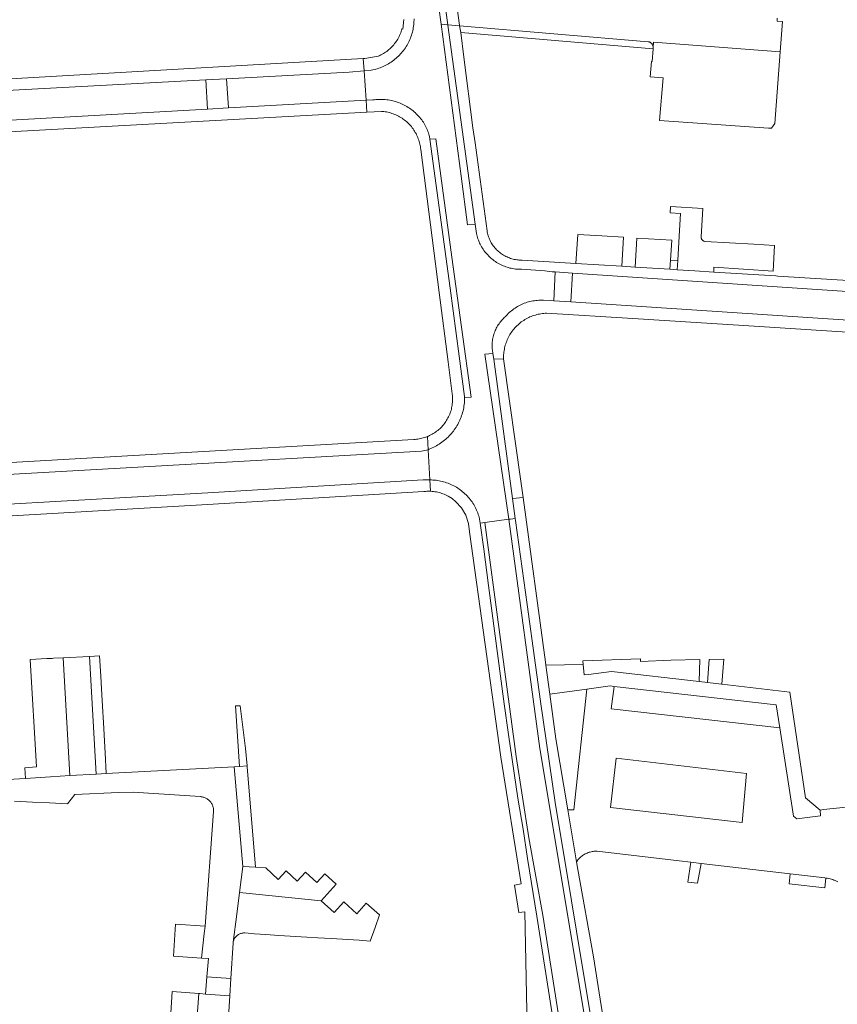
# Model space of a CAD drawing. Extents: x 146402 to 164798, y 455483 to 464134.
# Tile 367 of 575: x 157602 to 157742, y 461044 to 461213. Entities that reach past the tile are written whole.
import ezdxf

# ---------------------------------------------------------------- set-up
doc = ezdxf.new("R2010")
doc.units = 0
doc.header["$LTSCALE"] = 0.2
for name, color, linetype, lineweight in [('B-XX-VH-VERHARDING_ASFALT-GV', 252, 'CONTINUOUS', 18), ('B-XX-VH-VERHARDING_BETONSTRAATSTEEN-GV', 252, 'CONTINUOUS', 18), ('B-XX-VH-VERHARDING_STRAATBAKSTEEN-GV', 252, 'CONTINUOUS', 18), ('B-XX-VH-VERHARDING_TEGEL-GV', 252, 'CONTINUOUS', 18)]:
    doc.layers.add(name, color=color, linetype=linetype, lineweight=lineweight)

msp = doc.modelspace()

# ---------------------------------------------------------------- linework, layer by layer
at = {"layer": 'B-XX-VH-VERHARDING_ASFALT-GV'}
msp.add_lwpolyline([(157669.323, 461213.182), (157669.322, 461213.006), (157669.313, 461212.739), (157669.296, 461212.472), (157669.272, 461212.206), (157669.239, 461211.94), (157669.198, 461211.676), (157669.15, 461211.413), (157669.094, 461211.152), (157669.03, 461210.892), (157668.958, 461210.635), (157668.878, 461210.38), (157668.791, 461210.127), (157668.697, 461209.877), (157668.595, 461209.63), (157668.485, 461209.386), (157668.369, 461209.145), (157668.245, 461208.908), (157668.114, 461208.675), (157667.976, 461208.446), (157667.832, 461208.221), (157667.68, 461208.001), (157667.523, 461207.785), (157667.359, 461207.574), (157667.188, 461207.368), (157667.012, 461207.167), (157666.829, 461206.971), (157666.641, 461206.781), (157666.448, 461206.597), (157666.248, 461206.419), (157666.044, 461206.247), (157665.834, 461206.08), (157665.62, 461205.921), (157665.401, 461205.767), (157665.177, 461205.621), (157664.95, 461205.481), (157664.718, 461205.348), (157664.482, 461205.222), (157664.243, 461205.103), (157664, 461204.991), (157663.754, 461204.887), (157663.504, 461204.79), (157663.253, 461204.7), (157662.998, 461204.618), (157662.741, 461204.544), (157662.482, 461204.478), (157662.221, 461204.419), (157661.959, 461204.368), (157660.746, 461204.242), (157661.093, 461199.224), (157662.26, 461199.26), (157662.521, 461199.298), (157662.782, 461199.327), (157663.045, 461199.349), (157663.308, 461199.363), (157663.571, 461199.368), (157663.834, 461199.366), (157664.097, 461199.356), (157664.36, 461199.337), (157664.622, 461199.311), (157664.883, 461199.277), (157665.142, 461199.235), (157665.401, 461199.185), (157665.658, 461199.127), (157665.913, 461199.061), (157666.166, 461198.988), (157666.416, 461198.907), (157666.664, 461198.819), (157666.909, 461198.723), (157667.151, 461198.619), (157667.39, 461198.508), (157667.626, 461198.391), (157667.857, 461198.265), (157668.085, 461198.133), (157668.309, 461197.995), (157668.528, 461197.849), (157668.743, 461197.697), (157668.953, 461197.538), (157669.158, 461197.373), (157669.358, 461197.202), (157669.553, 461197.025), (157669.641, 461196.941), (157669.823, 461196.769), (157669.999, 461196.592), (157670.17, 461196.409), (157670.334, 461196.221), (157670.493, 461196.027), (157670.645, 461195.829), (157670.791, 461195.626), (157670.93, 461195.418), (157671.062, 461195.206), (157671.188, 461194.99), (157671.307, 461194.77), (157671.418, 461194.546), (157671.523, 461194.319), (157671.62, 461194.089), (157671.709, 461193.855), (157671.791, 461193.619), (157671.866, 461193.38), (157671.932, 461193.139), (157671.968, 461192.997), (157672.033, 461192.518), (157673.063, 461192.589), (157675.825, 461172.221), (157679.16, 461148.181), (157678.017, 461148.102), (157678.017, 461148.003), (157678.01, 461147.727), (157677.995, 461147.451), (157677.972, 461147.176), (157677.94, 461146.901), (157677.902, 461146.628), (157677.854, 461146.355), (157677.8, 461146.084), (157677.737, 461145.815), (157677.667, 461145.548), (157677.589, 461145.283), (157677.503, 461145.021), (157677.41, 461144.761), (157677.309, 461144.503), (157677.201, 461144.249), (157677.085, 461143.998), (157676.963, 461143.751), (157676.833, 461143.507), (157676.696, 461143.267), (157676.552, 461143.031), (157676.402, 461142.799), (157676.245, 461142.572), (157676.081, 461142.35), (157675.911, 461142.132), (157675.735, 461141.919), (157675.553, 461141.712), (157675.364, 461141.509), (157675.17, 461141.313), (157674.971, 461141.122), (157674.766, 461140.937), (157674.555, 461140.758), (157674.34, 461140.585), (157674.12, 461140.418), (157673.894, 461140.258), (157673.665, 461140.104), (157673.431, 461139.958), (157673.193, 461139.818), (157672.95, 461139.685), (157672.705, 461139.559), (157672.455, 461139.44), (157672.203, 461139.328), (157671.947, 461139.224), (157671.734, 461139.144), (157672.049, 461133.952), (157672.315, 461133.948), (157672.58, 461133.936), (157672.845, 461133.916), (157673.109, 461133.888), (157673.372, 461133.852), (157673.633, 461133.808), (157673.894, 461133.756), (157674.152, 461133.696), (157674.409, 461133.629), (157674.664, 461133.554), (157674.916, 461133.471), (157675.166, 461133.381), (157675.413, 461133.283), (157675.657, 461133.178), (157675.897, 461133.065), (157676.134, 461132.946), (157676.367, 461132.819), (157676.597, 461132.685), (157676.822, 461132.545), (157677.043, 461132.398), (157677.26, 461132.244), (157677.471, 461132.083), (157677.678, 461131.917), (157677.879, 461131.744), (157678.076, 461131.565), (157678.267, 461131.381), (157678.452, 461131.19), (157678.631, 461130.995), (157678.804, 461130.793), (157678.972, 461130.587), (157679.133, 461130.376), (157679.287, 461130.16), (157679.435, 461129.94), (157679.576, 461129.715), (157679.711, 461129.486), (157679.838, 461129.253), (157679.959, 461129.016), (157680.072, 461128.776), (157680.178, 461128.533), (157680.276, 461128.286), (157680.367, 461128.037), (157680.451, 461127.785), (157680.515, 461127.572), (157680.671, 461126.526), (157681.488, 461126.636), (157685.61, 461127.19), (157681.495, 461155.542), (157682.873, 461155.692), (157682.797, 461156.254), (157682.773, 461156.481), (157682.757, 461156.71), (157682.749, 461156.938), (157682.749, 461157.167), (157682.757, 461157.395), (157682.773, 461157.624), (157682.797, 461157.851), (157682.829, 461158.078), (157682.869, 461158.303), (157682.916, 461158.526), (157682.972, 461158.748), (157683.035, 461158.968), (157683.106, 461159.185), (157683.184, 461159.4), (157683.27, 461159.612), (157683.363, 461159.821), (157683.463, 461160.027), (157683.571, 461160.229), (157683.685, 461160.427), (157683.807, 461160.62), (157683.935, 461160.81), (157684.07, 461160.995), (157684.211, 461161.175), (157684.358, 461161.35), (157684.511, 461161.519), (157684.67, 461161.684), (157684.835, 461161.842), (157684.98, 461161.973), (157685.148, 461162.165), (157685.322, 461162.352), (157685.501, 461162.533), (157685.686, 461162.708), (157685.877, 461162.878), (157686.073, 461163.041), (157686.273, 461163.198), (157686.479, 461163.349), (157686.689, 461163.494), (157686.904, 461163.631), (157687.123, 461163.762), (157687.346, 461163.886), (157687.573, 461164.003), (157687.803, 461164.113), (157688.036, 461164.215), (157688.273, 461164.31), (157688.513, 461164.398), (157688.755, 461164.478), (157688.999, 461164.55), (157689.246, 461164.615), (157689.495, 461164.672), (157689.745, 461164.721), (157689.997, 461164.762), (157690.249, 461164.796), (157690.503, 461164.821), (157690.758, 461164.839), (157691.012, 461164.848), (157691.267, 461164.849), (157691.523, 461164.843), (157691.583, 461164.84), (157692.731, 461164.801), (157693.341, 461164.761), (157693.584, 461169.697), (157693.067, 461169.731), (157691.82, 461169.892), (157687.813, 461170.154), (157687.773, 461170.153), (157687.524, 461170.153), (157687.275, 461170.161), (157687.026, 461170.178), (157686.778, 461170.202), (157686.53, 461170.234), (157686.284, 461170.274), (157686.04, 461170.322), (157685.797, 461170.377), (157685.556, 461170.441), (157685.317, 461170.512), (157685.08, 461170.591), (157684.846, 461170.677), (157684.615, 461170.771), (157684.387, 461170.872), (157684.163, 461170.98), (157683.942, 461171.096), (157683.725, 461171.218), (157683.512, 461171.348), (157683.303, 461171.484), (157683.098, 461171.627), (157682.899, 461171.776), (157682.704, 461171.932), (157682.514, 461172.094), (157682.33, 461172.262), (157682.151, 461172.435), (157681.978, 461172.615), (157681.81, 461172.799), (157681.649, 461172.989), (157681.494, 461173.184), (157681.345, 461173.385), (157681.203, 461173.589), (157681.067, 461173.798), (157680.938, 461174.012), (157680.816, 461174.229), (157680.701, 461174.45), (157680.593, 461174.675), (157680.492, 461174.903), (157680.399, 461175.135), (157680.314, 461175.369), (157680.235, 461175.605), (157680.165, 461175.845), (157680.102, 461176.086), (157680.047, 461176.329), (157679.828, 461177.934), (157678.532, 461177.776), (157677.442, 461186.178), (157673.966, 461212.299), (157673.198, 461218.071)], dxfattribs=at)
for points in [[(157674.361, 461217.913), (157673.198, 461218.071), (157673.966, 461212.299), (157675.144, 461212.18), (157674.405, 461217.588)], [(157675.144, 461212.18), (157673.966, 461212.299), (157677.442, 461186.178), (157678.532, 461177.776), (157679.828, 461177.934), (157675.152, 461212.125)], [(157675.825, 461172.221), (157673.063, 461192.589), (157672.033, 461192.518), (157675.522, 461166.916), (157677.106, 461155.221), (157678.016, 461148.279), (157678.017, 461148.102), (157679.16, 461148.181)], [(157683.008, 461154.699), (157682.873, 461155.692), (157681.495, 461155.542), (157685.61, 461127.19), (157685.9, 461127.229), (157686.73, 461127.34), (157686.266, 461130.754)], [(157681.602, 461125.751), (157681.488, 461126.636), (157680.671, 461126.526), (157681.302, 461122.055), (157682.141, 461115.801), (157684.8, 461095.471), (157685.548, 461090.205), (157687.187, 461079.275), (157688.064, 461073.926), (157688.845, 461068.892), (157690.448, 461058.963), (157693.362, 461040.374), (157694.353, 461040.506), (157691.434, 461059.13), (157689.023, 461072.41), (157686.892, 461086.4)], [(157690.928, 461087.761), (157685.61, 461127.19), (157681.488, 461126.636), (157681.602, 461125.751), (157686.892, 461086.4), (157689.023, 461072.41), (157691.434, 461059.13), (157694.353, 461040.506), (157698.714, 461041.086)], [(157686.773, 461127.003), (157686.73, 461127.34), (157685.9, 461127.229), (157685.61, 461127.19), (157690.928, 461087.761), (157698.714, 461041.086), (157698.989, 461041.122), (157699.778, 461041.227), (157697.22, 461056.413), (157696.406, 461061.596), (157693.595, 461078.506), (157691.083, 461095.891), (157690.19, 461102.109), (157688.789, 461112.51)]]:
    msp.add_lwpolyline(points, close=True, dxfattribs=at)
at = {"layer": 'B-XX-VH-VERHARDING_BETONSTRAATSTEEN-GV'}
msp.add_lwpolyline([(157676.393, 461217.636), (157677.133, 461212.136), (157677.16, 461211.978), (157709.539, 461209.269), (157709.627, 461209.256), (157709.714, 461209.236), (157709.798, 461209.207), (157709.88, 461209.172), (157709.957, 461209.129), (157710.031, 461209.079), (157710.1, 461209.023), (157710.164, 461208.961), (157710.222, 461208.893), (157710.273, 461208.821), (157710.318, 461208.744), (157710.356, 461208.663), (157710.386, 461208.579), (157710.409, 461208.493), (157710.424, 461208.406), (157710.43, 461208.34), (157710.502, 461209.188), (157732.239, 461207.549), (157732.633, 461212.761), (157731.708, 461212.818), (157731.738, 461213.314)], dxfattribs=at)
for points in [[(157732.239, 461207.549), (157710.502, 461209.188), (157710.43, 461208.34), (157710.404, 461208.034), (157710.219, 461205.86), (157710.16, 461205.864), (157709.881, 461203.265), (157712.113, 461203.045), (157711.503, 461195.712), (157730.239, 461194.427), (157730.773, 461194.39), (157731.311, 461195.229)], [(157661.093, 461199.224), (157660.746, 461204.242), (157658.201, 461204.056), (157637.105, 461202.922), (157637.446, 461197.901)], [(157637.446, 461197.901), (157637.105, 461202.922), (157633.56, 461202.731), (157633.824, 461197.698)], [(157718.948, 461180.624), (157713.389, 461180.947), (157713.325, 461179.843), (157715.142, 461179.737), (157714.899, 461175.831), (157714.639, 461171.651), (157714.541, 461170.083), (157717.586, 461169.893), (157720.828, 461169.691), (157720.87, 461170.515), (157731.014, 461169.851), (157731.294, 461174.238), (157727.734, 461174.46), (157719.366, 461174.946), (157719.353, 461174.947), (157719.276, 461174.957), (157719.201, 461174.975), (157719.128, 461175.001), (157719.058, 461175.034), (157718.992, 461175.074), (157718.93, 461175.12), (157718.873, 461175.173), (157718.822, 461175.232), (157718.777, 461175.295), (157718.74, 461175.363), (157718.709, 461175.434), (157718.686, 461175.508), (157718.67, 461175.583), (157718.663, 461175.661), (157718.663, 461175.738)], [(157701.61, 461175.899), (157697.457, 461176.158), (157697.146, 461171.166), (157705.01, 461170.676), (157705.321, 461175.668)], [(157713.606, 461175.152), (157707.618, 461175.525), (157707.307, 461170.533), (157713.295, 461170.16), (157713.393, 461171.728)], [(157714.639, 461171.651), (157713.393, 461171.728), (157713.295, 461170.16), (157714.541, 461170.083)], [(157696.565, 461169.499), (157693.584, 461169.697), (157693.341, 461164.761), (157696.253, 461164.568)], [(157731.555, 461095.265), (157703.708, 461098.458), (157703.174, 461094.612), (157732.172, 461091.342)], [(157726.447, 461083.502), (157704.078, 461086.13), (157703.11, 461077.656), (157725.74, 461075.052)], [(157640.639, 461084.656), (157640.628, 461084.792), (157639.32, 461084.69), (157638.42, 461084.62), (157639.87, 461067.52), (157642.07, 461067.4)], [(157633.4, 461057.27), (157628.321, 461057.611), (157627.99, 461052.08), (157632.794, 461051.755), (157633.26, 461055.994)], [(157637.853, 461048.252), (157633.734, 461048.553), (157633.491, 461045.579), (157637.668, 461045.266)], [(157632.344, 461045.664), (157627.78, 461045.99), (157627.1, 461035.76), (157631.58, 461035.45)]]:
    msp.add_lwpolyline(points, close=True, dxfattribs=at)
at = {"layer": 'B-XX-VH-VERHARDING_STRAATBAKSTEEN-GV'}
for points in [[(157633.824, 461197.698), (157633.56, 461202.731), (157553.327, 461198.417), (157553.524, 461195.813), (157553.72, 461193.217)], [(157672.049, 461133.952), (157671.734, 461139.144), (157670.619, 461138.896), (157573.024, 461133.419), (157573.197, 461130.944), (157573.38, 461128.304), (157633.887, 461131.753), (157670.884, 461133.95)], [(157610.18, 461083.15), (157609.04, 461103.37), (157607.345, 461103.293), (157607.109, 461103.282), (157606.206, 461103.231), (157603.37, 461103.07), (157604.42, 461084.61), (157602.43, 461084.49), (157602.54, 461082.63), (157606.858, 461082.924)], [(157614.71, 461083.36), (157613.56, 461103.59), (157609.04, 461103.37), (157610.18, 461083.15)], [(157615.47, 461100.21), (157615.24, 461103.69), (157613.56, 461103.59), (157614.71, 461083.36), (157616.4, 461083.47), (157616.24, 461087.05), (157616.126, 461089.035), (157616, 461091.24), (157615.72, 461096.03), (157615.601, 461098.025)], [(157703.11, 461077.656), (157704.078, 461086.13), (157726.447, 461083.502), (157725.74, 461075.052)], [(157642.07, 461067.4), (157639.87, 461067.52), (157639.313, 461063.04), (157653.36, 461061.59), (157655.938, 461064.474), (157654.01, 461066.27), (157652.61, 461064.76), (157650.67, 461066.52), (157649.24, 461064.96), (157647.37, 461066.75), (157645.96, 461065.25), (157643.866, 461067.277)], [(157653.36, 461061.59), (157639.313, 461063.04), (157638.848, 461059.303), (157638.249, 461054.483), (157638.262, 461054.555), (157638.291, 461054.676), (157638.328, 461054.794), (157638.372, 461054.909), (157638.423, 461055.022), (157638.482, 461055.131), (157638.547, 461055.236), (157638.619, 461055.336), (157638.698, 461055.431), (157638.782, 461055.522), (157638.872, 461055.606), (157638.968, 461055.685), (157639.068, 461055.757), (157639.173, 461055.823), (157639.282, 461055.882), (157639.394, 461055.933), (157639.51, 461055.978), (157639.628, 461056.014), (157639.748, 461056.043), (157639.87, 461056.064), (157639.993, 461056.078), (157640.116, 461056.083), (157640.24, 461056.08), (157641.92, 461055.91), (157643.871, 461055.798), (157646.1, 461055.67), (157650.92, 461055.38), (157652.811, 461055.258), (157655.09, 461055.11), (157659.9, 461054.82), (157661.81, 461054.692), (157662.625, 461057.035), (157663.371, 461059.179), (157661.12, 461061.19), (157659.51, 461059.39), (157657.231, 461061.42), (157655.6, 461059.59)], [(157632.515, 461045.652), (157632.344, 461045.664), (157631.58, 461035.45), (157631.53, 461034.86), (157634.477, 461034.668), (157637, 461034.5), (157637.668, 461045.266), (157633.491, 461045.579)]]:
    msp.add_lwpolyline(points, close=True, dxfattribs=at)
for points in [[(157755.8, 461165.563), (157696.565, 461169.499), (157696.253, 461164.568), (157750.858, 461160.955)], [(157748.047, 461078.167), (157739.693, 461077.279), (157739.095, 461077.215), (157739.169, 461076.198), (157735.113, 461075.684), (157734.564, 461076.133), (157732.172, 461091.342), (157703.174, 461094.612), (157703.708, 461098.458), (157703.007, 461098.538), (157699.033, 461098.005), (157696.791, 461077.219), (157695.755, 461077.267), (157697.254, 461068.326), (157697.286, 461068.374), (157697.389, 461068.52), (157697.499, 461068.661), (157697.615, 461068.797), (157697.736, 461068.927), (157697.864, 461069.052), (157697.997, 461069.172), (157698.135, 461069.285), (157698.278, 461069.391), (157698.426, 461069.492), (157698.578, 461069.585), (157698.734, 461069.672), (157698.894, 461069.752), (157699.057, 461069.824), (157699.223, 461069.889), (157699.392, 461069.946), (157699.564, 461069.996), (157699.737, 461070.038), (157699.913, 461070.073), (157700.089, 461070.099), (157700.267, 461070.117), (157700.445, 461070.128), (157700.624, 461070.131), (157700.802, 461070.125), (157714.892, 461068.478), (157716.917, 461068.241), (157718.664, 461068.037), (157733.983, 461066.246), (157739.897, 461065.555), (157740.11, 461065.526), (157740.117, 461065.525), (157740.346, 461065.487), (157740.58, 461065.44), (157740.812, 461065.385), (157741.042, 461065.322), (157741.27, 461065.252), (157741.496, 461065.174), (157741.718, 461065.088), (157741.938, 461064.995), (157742.155, 461064.895)], [(157600.67, 461078.72), (157603.737, 461078.568), (157606.683, 461078.422), (157609.75, 461078.27), (157611.05, 461079.87), (157618.55, 461080.24), (157621.06, 461080.26), (157632.58, 461079.51), (157632.608, 461079.508), (157632.747, 461079.495), (157632.884, 461079.474), (157633.02, 461079.446), (157633.155, 461079.409), (157633.286, 461079.365), (157633.416, 461079.313), (157633.542, 461079.254), (157633.664, 461079.188), (157633.782, 461079.114), (157633.896, 461079.034), (157634.006, 461078.948), (157634.11, 461078.856), (157634.208, 461078.758), (157634.301, 461078.654), (157634.388, 461078.545), (157634.468, 461078.431), (157634.542, 461078.313), (157634.609, 461078.191), (157634.668, 461078.065), (157634.72, 461077.936), (157634.765, 461077.804), (157634.802, 461077.67), (157634.832, 461077.534), (157634.853, 461077.397), (157634.867, 461077.258), (157634.872, 461077.119), (157634.87, 461076.98), (157633.4, 461057.27), (157633.26, 461055.994), (157632.794, 461051.755), (157633.989, 461051.672), (157633.734, 461048.553), (157637.853, 461048.252), (157637.854, 461048.261), (157638.23, 461054.33), (157638.242, 461054.433), (157638.249, 461054.483), (157638.848, 461059.303), (157639.313, 461063.04), (157639.87, 461067.52), (157638.42, 461084.62), (157616.4, 461083.47), (157614.71, 461083.36), (157610.18, 461083.15), (157606.858, 461082.924), (157602.54, 461082.63), (157582.32, 461081.47)]]:
    msp.add_lwpolyline(points, dxfattribs=at)
at = {"layer": 'B-XX-VH-VERHARDING_TEGEL-GV'}
for points in [[(157676.393, 461217.636), (157674.361, 461217.913), (157674.405, 461217.588), (157675.144, 461212.18), (157677.16, 461211.978), (157677.133, 461212.136)], [(157709.539, 461209.269), (157677.16, 461211.978), (157677.349, 461210.862), (157677.351, 461210.846), (157710.404, 461208.034), (157710.43, 461208.34), (157710.424, 461208.406), (157710.409, 461208.493), (157710.386, 461208.579), (157710.356, 461208.663), (157710.318, 461208.744), (157710.273, 461208.821), (157710.222, 461208.893), (157710.164, 461208.961), (157710.1, 461209.023), (157710.031, 461209.079), (157709.957, 461209.129), (157709.88, 461209.172), (157709.798, 461209.207), (157709.714, 461209.236), (157709.627, 461209.256)], [(157660.746, 461204.242), (157660.554, 461206.362), (157553.191, 461200.215), (157553.327, 461198.417), (157633.56, 461202.731), (157637.105, 461202.922), (157658.201, 461204.056)], [(157661.199, 461197.162), (157661.093, 461199.224), (157637.446, 461197.901), (157633.824, 461197.698), (157553.72, 461193.217), (157553.867, 461191.268)], [(157663.834, 461199.366), (157663.571, 461199.368), (157663.308, 461199.363), (157663.045, 461199.349), (157662.782, 461199.327), (157662.521, 461199.298), (157662.26, 461199.26), (157661.093, 461199.224), (157661.199, 461197.162), (157663.74, 461197.302), (157663.886, 461197.291), (157664.125, 461197.267), (157664.363, 461197.234), (157664.6, 461197.194), (157664.836, 461197.146), (157665.07, 461197.091), (157665.302, 461197.027), (157665.531, 461196.956), (157665.758, 461196.877), (157665.983, 461196.79), (157666.204, 461196.697), (157666.423, 461196.595), (157666.637, 461196.487), (157666.848, 461196.372), (157667.055, 461196.249), (157667.258, 461196.12), (157667.457, 461195.984), (157667.65, 461195.842), (157667.839, 461195.693), (157668.023, 461195.538), (157668.202, 461195.377), (157668.375, 461195.211), (157668.543, 461195.038), (157668.705, 461194.86), (157668.86, 461194.677), (157669.01, 461194.489), (157669.153, 461194.295), (157669.29, 461194.098), (157669.42, 461193.895), (157669.543, 461193.689), (157669.659, 461193.478), (157669.768, 461193.264), (157669.87, 461193.046), (157669.965, 461192.825), (157670.053, 461192.601), (157670.132, 461192.374), (157670.205, 461192.145), (157670.269, 461191.913), (157670.326, 461191.68), (157670.375, 461191.444), (157670.416, 461191.207), (157670.45, 461190.969), (157670.475, 461190.73), (157672.429, 461175.536), (157673.634, 461166.171), (157675.164, 461154.278), (157675.876, 461148.744), (157675.882, 461148.699), (157675.909, 461148.465), (157675.927, 461148.231), (157675.938, 461147.997), (157675.94, 461147.762), (157675.935, 461147.527), (157675.921, 461147.293), (157675.9, 461147.059), (157675.871, 461146.826), (157675.833, 461146.594), (157675.788, 461146.364), (157675.735, 461146.135), (157675.674, 461145.909), (157675.606, 461145.684), (157675.53, 461145.462), (157675.446, 461145.242), (157675.355, 461145.026), (157675.257, 461144.813), (157675.152, 461144.603), (157675.039, 461144.397), (157674.928, 461144.209), (157674.803, 461144.01), (157674.67, 461143.817), (157674.531, 461143.627), (157674.386, 461143.443), (157674.234, 461143.263), (157674.077, 461143.089), (157673.913, 461142.92), (157673.745, 461142.757), (157673.57, 461142.6), (157673.39, 461142.448), (157673.205, 461142.304), (157673.016, 461142.165), (157672.822, 461142.033), (157672.623, 461141.907), (157672.42, 461141.789), (157672.214, 461141.677), (157672.003, 461141.573), (157671.789, 461141.475), (157671.625, 461141.406), (157671.734, 461139.144), (157671.947, 461139.224), (157672.203, 461139.328), (157672.455, 461139.44), (157672.705, 461139.559), (157672.95, 461139.685), (157673.193, 461139.818), (157673.431, 461139.958), (157673.665, 461140.104), (157673.894, 461140.258), (157674.12, 461140.418), (157674.34, 461140.585), (157674.555, 461140.758), (157674.766, 461140.937), (157674.971, 461141.122), (157675.17, 461141.313), (157675.364, 461141.509), (157675.553, 461141.712), (157675.735, 461141.919), (157675.911, 461142.132), (157676.081, 461142.35), (157676.245, 461142.572), (157676.402, 461142.799), (157676.552, 461143.031), (157676.696, 461143.267), (157676.833, 461143.507), (157676.963, 461143.751), (157677.085, 461143.998), (157677.201, 461144.249), (157677.309, 461144.503), (157677.41, 461144.761), (157677.503, 461145.021), (157677.589, 461145.283), (157677.667, 461145.548), (157677.737, 461145.815), (157677.8, 461146.084), (157677.854, 461146.355), (157677.902, 461146.628), (157677.94, 461146.901), (157677.972, 461147.176), (157677.995, 461147.451), (157678.01, 461147.727), (157678.017, 461148.003), (157678.017, 461148.102), (157678.016, 461148.279), (157677.106, 461155.221), (157675.522, 461166.916), (157672.033, 461192.518), (157671.968, 461192.997), (157671.932, 461193.139), (157671.866, 461193.38), (157671.791, 461193.619), (157671.709, 461193.855), (157671.62, 461194.089), (157671.523, 461194.319), (157671.418, 461194.546), (157671.307, 461194.77), (157671.188, 461194.99), (157671.062, 461195.206), (157670.93, 461195.418), (157670.791, 461195.626), (157670.645, 461195.829), (157670.493, 461196.027), (157670.334, 461196.221), (157670.17, 461196.409), (157669.999, 461196.592), (157669.823, 461196.769), (157669.641, 461196.941), (157669.553, 461197.025), (157669.358, 461197.202), (157669.158, 461197.373), (157668.953, 461197.538), (157668.743, 461197.697), (157668.528, 461197.849), (157668.309, 461197.995), (157668.085, 461198.133), (157667.857, 461198.265), (157667.626, 461198.391), (157667.39, 461198.508), (157667.151, 461198.619), (157666.909, 461198.723), (157666.664, 461198.819), (157666.416, 461198.907), (157666.166, 461198.988), (157665.913, 461199.061), (157665.658, 461199.127), (157665.401, 461199.185), (157665.142, 461199.235), (157664.883, 461199.277), (157664.622, 461199.311), (157664.36, 461199.337), (157664.097, 461199.356)], [(157687.726, 461133.36), (157684.718, 461154.791), (157683.008, 461154.699), (157686.266, 461130.754), (157688.056, 461130.941)], [(157671.734, 461139.144), (157671.625, 461141.406), (157671.573, 461141.385), (157671.352, 461141.303), (157671.13, 461141.228), (157670.905, 461141.161), (157670.678, 461141.101), (157670.449, 461141.049), (157670.218, 461141.005), (157669.986, 461140.969), (157669.753, 461140.941), (157669.519, 461140.92), (157669.284, 461140.908), (157572.886, 461135.403), (157573.024, 461133.419), (157670.619, 461138.896)], [(157672.167, 461132.002), (157672.049, 461133.952), (157670.884, 461133.95), (157633.887, 461131.753), (157573.38, 461128.304), (157573.524, 461126.236), (157633.824, 461129.737), (157671.019, 461131.963), (157671.03, 461131.964), (157671.266, 461131.987), (157671.503, 461132.002), (157671.74, 461132.009), (157671.977, 461132.008)], [(157708.267, 461102.755), (157708.242, 461103.21), (157698.357, 461102.846), (157698.406, 461102.219), (157698.545, 461100.425), (157699.304, 461100.519), (157703.243, 461101.01), (157718.318, 461099.278), (157718.432, 461103.06), (157713.44, 461102.942)], [(157722.547, 461103.157), (157720.029, 461103.097), (157719.745, 461099.114), (157722.145, 461098.838), (157722.236, 461098.828)], [(157698.545, 461100.425), (157698.406, 461102.219), (157691.987, 461102.093), (157692.662, 461097.15), (157699.033, 461098.005), (157703.007, 461098.538), (157703.708, 461098.458), (157731.555, 461095.265), (157732.172, 461091.342), (157734.564, 461076.133), (157735.113, 461075.684), (157739.169, 461076.198), (157739.095, 461077.215), (157736.617, 461079.324), (157733.887, 461097.489), (157722.236, 461098.828), (157722.145, 461098.838), (157719.745, 461099.114), (157718.318, 461099.278), (157703.243, 461101.01), (157699.304, 461100.519)], [(157639.44, 461095.1), (157638.65, 461095.14), (157639.32, 461084.69), (157640.628, 461084.792), (157640.38, 461087.78)], [(157718.664, 461068.037), (157716.917, 461068.241), (157716.393, 461064.827), (157718.035, 461064.637)], [(157739.897, 461065.555), (157733.983, 461066.246), (157733.767, 461064.524), (157739.914, 461063.816), (157740.117, 461065.525), (157740.11, 461065.526)]]:
    msp.add_lwpolyline(points, close=True, dxfattribs=at)
for points in [[(157667.552, 461213.116), (157667.391, 461211.437), (157667.248, 461211.476), (157667.184, 461211.248), (157667.111, 461211.022), (157667.032, 461210.798), (157666.945, 461210.578), (157666.85, 461210.36), (157666.748, 461210.146), (157666.639, 461209.935), (157666.523, 461209.728), (157666.4, 461209.525), (157666.271, 461209.326), (157666.134, 461209.132), (157665.991, 461208.943), (157665.842, 461208.758), (157665.687, 461208.579), (157665.526, 461208.405), (157665.359, 461208.236), (157665.186, 461208.073), (157665.008, 461207.916), (157664.825, 461207.766), (157664.637, 461207.621), (157664.444, 461207.483), (157664.247, 461207.351), (157664.045, 461207.227), (157663.839, 461207.109), (157663.629, 461206.998), (157663.416, 461206.894), (157663.199, 461206.797), (157663.156, 461206.779), (157660.89, 461206.381), (157660.554, 461206.362), (157660.746, 461204.242), (157661.959, 461204.368), (157662.221, 461204.419), (157662.482, 461204.478), (157662.741, 461204.544), (157662.998, 461204.618), (157663.253, 461204.7), (157663.504, 461204.79), (157663.754, 461204.887), (157664, 461204.991), (157664.243, 461205.103), (157664.482, 461205.222), (157664.718, 461205.348), (157664.95, 461205.481), (157665.177, 461205.621), (157665.401, 461205.767), (157665.62, 461205.921), (157665.834, 461206.08), (157666.044, 461206.247), (157666.248, 461206.419), (157666.448, 461206.597), (157666.641, 461206.781), (157666.829, 461206.971), (157667.012, 461207.167), (157667.188, 461207.368), (157667.359, 461207.574), (157667.523, 461207.785), (157667.68, 461208.001), (157667.832, 461208.221), (157667.976, 461208.446), (157668.114, 461208.675), (157668.245, 461208.908), (157668.369, 461209.145), (157668.485, 461209.386), (157668.595, 461209.63), (157668.697, 461209.877), (157668.791, 461210.127), (157668.878, 461210.38), (157668.958, 461210.635), (157669.03, 461210.892), (157669.094, 461211.152), (157669.15, 461211.413), (157669.198, 461211.676), (157669.239, 461211.94), (157669.272, 461212.206), (157669.296, 461212.472), (157669.313, 461212.739), (157669.322, 461213.006), (157669.323, 461213.182)], [(157753.219, 461167.674), (157731.871, 461169.003), (157731.508, 461169.026), (157720.828, 461169.691), (157717.586, 461169.893), (157714.541, 461170.083), (157713.295, 461170.16), (157707.307, 461170.533), (157705.01, 461170.676), (157697.146, 461171.166), (157696.209, 461171.224), (157687.908, 461171.741), (157687.848, 461171.74), (157687.629, 461171.741), (157687.41, 461171.75), (157687.192, 461171.767), (157686.975, 461171.792), (157686.759, 461171.825), (157686.544, 461171.866), (157686.331, 461171.915), (157686.12, 461171.971), (157685.911, 461172.035), (157685.704, 461172.107), (157685.5, 461172.186), (157685.3, 461172.273), (157685.102, 461172.367), (157684.908, 461172.468), (157684.718, 461172.576), (157684.532, 461172.691), (157684.351, 461172.813), (157684.174, 461172.941), (157684.001, 461173.076), (157683.834, 461173.216), (157683.672, 461173.363), (157683.516, 461173.516), (157683.365, 461173.674), (157683.22, 461173.838), (157683.081, 461174.007), (157682.949, 461174.181), (157682.823, 461174.36), (157682.703, 461174.543), (157682.591, 461174.73), (157682.485, 461174.922), (157682.386, 461175.117), (157682.295, 461175.315), (157682.21, 461175.517), (157682.134, 461175.722), (157682.065, 461175.929), (157682.003, 461176.139), (157681.949, 461176.351), (157681.903, 461176.565), (157681.865, 461176.78), (157679.801, 461191.886), (157679.449, 461194.46), (157677.892, 461206.626), (157677.351, 461210.846), (157677.349, 461210.862), (157677.16, 461211.978), (157675.144, 461212.18), (157675.152, 461212.125), (157679.828, 461177.934), (157680.047, 461176.329), (157680.102, 461176.086), (157680.165, 461175.845), (157680.235, 461175.605), (157680.314, 461175.369), (157680.399, 461175.135), (157680.492, 461174.903), (157680.593, 461174.675), (157680.701, 461174.45), (157680.816, 461174.229), (157680.938, 461174.012), (157681.067, 461173.798), (157681.203, 461173.589), (157681.345, 461173.385), (157681.494, 461173.184), (157681.649, 461172.989), (157681.81, 461172.799), (157681.978, 461172.615), (157682.151, 461172.435), (157682.33, 461172.262), (157682.514, 461172.094), (157682.704, 461171.932), (157682.899, 461171.776), (157683.098, 461171.627), (157683.303, 461171.484), (157683.512, 461171.348), (157683.725, 461171.218), (157683.942, 461171.096), (157684.163, 461170.98), (157684.387, 461170.872), (157684.615, 461170.771), (157684.846, 461170.677), (157685.08, 461170.591), (157685.317, 461170.512), (157685.556, 461170.441), (157685.797, 461170.377), (157686.04, 461170.322), (157686.284, 461170.274), (157686.53, 461170.234), (157686.778, 461170.202), (157687.026, 461170.178), (157687.275, 461170.161), (157687.524, 461170.153), (157687.773, 461170.153), (157687.813, 461170.154), (157691.82, 461169.892), (157693.067, 461169.731), (157693.584, 461169.697), (157696.565, 461169.499), (157755.8, 461165.563)], [(157750.858, 461160.955), (157696.253, 461164.568), (157693.341, 461164.761), (157692.731, 461164.801), (157691.583, 461164.84), (157691.523, 461164.843), (157691.267, 461164.849), (157691.012, 461164.848), (157690.758, 461164.839), (157690.503, 461164.821), (157690.249, 461164.796), (157689.997, 461164.762), (157689.745, 461164.721), (157689.495, 461164.672), (157689.246, 461164.615), (157688.999, 461164.55), (157688.755, 461164.478), (157688.513, 461164.398), (157688.273, 461164.31), (157688.036, 461164.215), (157687.803, 461164.113), (157687.573, 461164.003), (157687.346, 461163.886), (157687.123, 461163.762), (157686.904, 461163.631), (157686.689, 461163.494), (157686.479, 461163.349), (157686.273, 461163.198), (157686.073, 461163.041), (157685.877, 461162.878), (157685.686, 461162.708), (157685.501, 461162.533), (157685.322, 461162.352), (157685.148, 461162.165), (157684.98, 461161.973), (157684.835, 461161.842), (157684.67, 461161.684), (157684.511, 461161.519), (157684.358, 461161.35), (157684.211, 461161.175), (157684.07, 461160.995), (157683.935, 461160.81), (157683.807, 461160.62), (157683.685, 461160.427), (157683.571, 461160.229), (157683.463, 461160.027), (157683.363, 461159.821), (157683.27, 461159.612), (157683.184, 461159.4), (157683.106, 461159.185), (157683.035, 461158.968), (157682.972, 461158.748), (157682.916, 461158.526), (157682.869, 461158.303), (157682.829, 461158.078), (157682.797, 461157.851), (157682.773, 461157.624), (157682.757, 461157.395), (157682.749, 461157.167), (157682.749, 461156.938), (157682.757, 461156.71), (157682.773, 461156.481), (157682.797, 461156.254), (157682.873, 461155.692), (157683.008, 461154.699), (157684.718, 461154.791), (157684.715, 461154.933), (157684.716, 461155.179), (157684.725, 461155.426), (157684.742, 461155.671), (157684.766, 461155.916), (157684.799, 461156.16), (157684.84, 461156.403), (157684.889, 461156.644), (157684.945, 461156.883), (157685.009, 461157.121), (157685.081, 461157.356), (157685.16, 461157.589), (157685.247, 461157.82), (157685.342, 461158.047), (157685.444, 461158.271), (157685.552, 461158.492), (157685.669, 461158.709), (157685.792, 461158.922), (157685.922, 461159.131), (157686.058, 461159.335), (157686.202, 461159.536), (157686.351, 461159.731), (157686.507, 461159.921), (157686.669, 461160.107), (157686.837, 461160.286), (157687.011, 461160.461), (157687.19, 461160.629), (157687.375, 461160.792), (157687.565, 461160.949), (157687.76, 461161.099), (157687.959, 461161.243), (157688.164, 461161.38), (157688.372, 461161.511), (157688.585, 461161.635), (157688.802, 461161.751), (157689.022, 461161.861), (157689.246, 461161.964), (157689.473, 461162.059), (157689.703, 461162.146), (157689.935, 461162.227), (157690.17, 461162.299), (157690.408, 461162.364), (157690.647, 461162.422), (157690.888, 461162.471), (157691.131, 461162.512), (157691.375, 461162.546), (157691.62, 461162.572), (157691.865, 461162.589), (157692.111, 461162.599), (157706.951, 461161.67), (157727.772, 461160.367), (157749.998, 461158.977)], [(157693.362, 461040.374), (157690.448, 461058.963), (157688.845, 461068.892), (157688.064, 461073.926), (157687.187, 461079.275), (157685.548, 461090.205), (157684.8, 461095.471), (157682.141, 461115.801), (157681.302, 461122.055), (157680.671, 461126.526), (157680.515, 461127.572), (157680.451, 461127.785), (157680.367, 461128.037), (157680.276, 461128.286), (157680.178, 461128.533), (157680.072, 461128.776), (157679.959, 461129.016), (157679.838, 461129.253), (157679.711, 461129.486), (157679.576, 461129.715), (157679.435, 461129.94), (157679.287, 461130.16), (157679.133, 461130.376), (157678.972, 461130.587), (157678.804, 461130.793), (157678.631, 461130.995), (157678.452, 461131.19), (157678.267, 461131.381), (157678.076, 461131.565), (157677.879, 461131.744), (157677.678, 461131.917), (157677.471, 461132.083), (157677.26, 461132.244), (157677.043, 461132.398), (157676.822, 461132.545), (157676.597, 461132.685), (157676.367, 461132.819), (157676.134, 461132.946), (157675.897, 461133.065), (157675.657, 461133.178), (157675.413, 461133.283), (157675.166, 461133.381), (157674.916, 461133.471), (157674.664, 461133.554), (157674.409, 461133.629), (157674.152, 461133.696), (157673.894, 461133.756), (157673.633, 461133.808), (157673.372, 461133.852), (157673.109, 461133.888), (157672.845, 461133.916), (157672.58, 461133.936), (157672.315, 461133.948), (157672.049, 461133.952), (157672.167, 461132.002), (157672.214, 461131.999), (157672.451, 461131.983), (157672.687, 461131.957), (157672.922, 461131.925), (157673.156, 461131.884), (157673.388, 461131.835), (157673.618, 461131.779), (157673.847, 461131.715), (157674.073, 461131.643), (157674.296, 461131.563), (157674.517, 461131.477), (157674.735, 461131.382), (157674.949, 461131.281), (157675.16, 461131.172), (157675.875, 461130.731), (157676.533, 461130.208), (157677.502, 461129.127), (157678.226, 461127.869), (157678.675, 461126.486), (157678.828, 461125.039), (157684.249, 461086.294), (157687.736, 461064.53), (157686.608, 461064.278), (157687.352, 461059.584), (157688.385, 461059.718), (157688.756, 461039.806)], [(157702.606, 461036.316), (157700.143, 461051.977), (157697.475, 461067.014), (157697.254, 461068.326), (157695.755, 461077.267), (157693.708, 461089.467), (157692.662, 461097.15), (157691.987, 461102.093), (157691.917, 461102.609), (157688.056, 461130.941), (157686.266, 461130.754), (157686.73, 461127.34), (157686.773, 461127.003), (157688.789, 461112.51), (157690.19, 461102.109), (157691.083, 461095.891), (157693.595, 461078.506), (157696.406, 461061.596), (157697.22, 461056.413), (157699.778, 461041.227)]]:
    msp.add_lwpolyline(points, dxfattribs=at)

doc.saveas('drawing.dxf')
